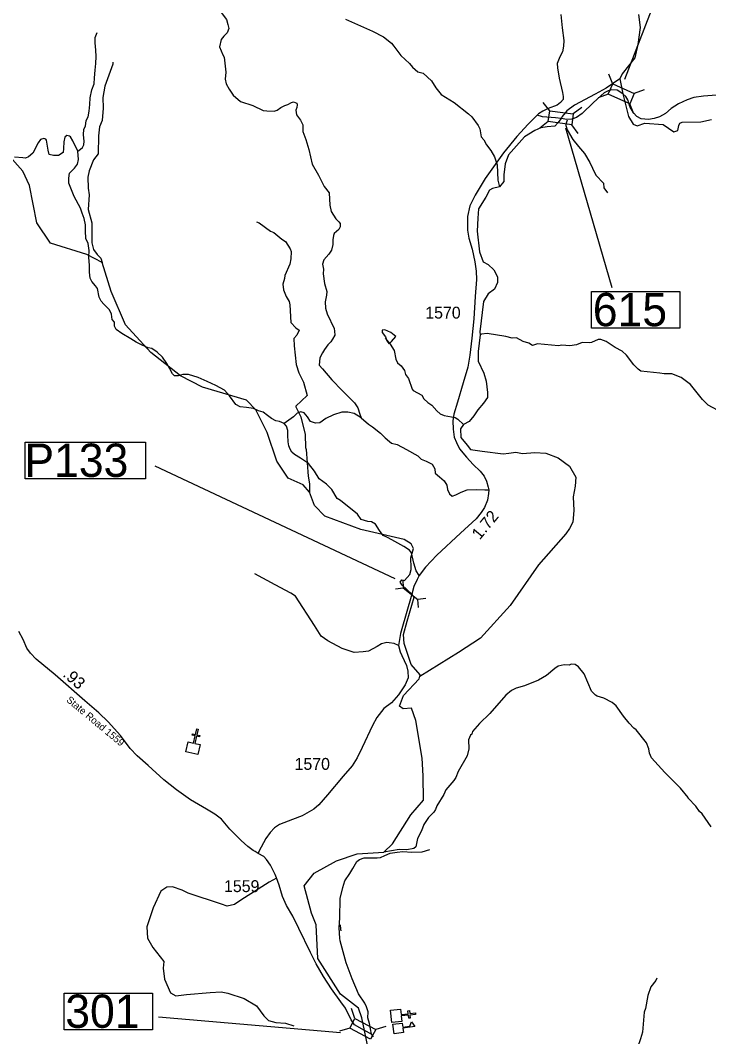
# Model space of a CAD drawing. Extents: x 1248224 to 1454986, y 825081 to 985870.
# Drawn here: x 1325260 to 1332501, y 917958 to 928641 of the extents above; entities that cross this region are included whole.
import ezdxf

# ---------------------------------------------------------------- set-up
doc = ezdxf.new("R2010")
doc.units = 0
for name, color, linetype in [('Exist Cultural Church CELL', 7, 'Continuous'), ('Exist Cultural Educational Facility High CELL', 7, 'Continuous'), ('Exist Hydrographic Creek Single Shore', 7, 'Continuous'), ('Exist Hydrographic Misc Water Feature', 7, 'Continuous'), ('Exist Road Non-System Type 51', 7, 'Continuous'), ('Exist Road Secondary Mileage Hundredths English Label', 7, 'Continuous'), ('Exist Road Secondary Structure Pipe CELL', 7, 'Continuous'), ('Exist Road Secondary Structure Pipe Number Label', 7, 'Continuous'), ('Exist Road Secondary Structure Standard Bridge CELL', 7, 'Continuous'), ('Exist Road Secondary Structure Standard Bridge Number Label', 7, 'Continuous'), ('Exist Road Secondary Type 51 Attributed', 7, 'Continuous'), ('Exist Road Secondary Type 51 Label', 7, 'Continuous'), ('Exist Road Secondary Type 51 Number Label', 7, 'Continuous')]:
    doc.layers.add(name, color=color, linetype=linetype)

msp = doc.modelspace()

# ---------------------------------------------------------------- linework, layer by layer
at = {"layer": 'Exist Cultural Church CELL'}
for points in [[(1327025, 921058), (1327081, 921045), (1327098, 921119), (1327066, 921126), (1327070, 921142), (1327101, 921135), (1327115, 921193), (1327130, 921190), (1327117, 921131), (1327148, 921124), (1327144, 921109), (1327113, 921116), (1327096, 921041), (1327152, 921028), (1327128, 920925), (1327001, 920954)], [(1329259, 918248), (1329265, 918192), (1329341, 918200), (1329337, 918231), (1329353, 918233), (1329357, 918201), (1329416, 918208), (1329418, 918192), (1329358, 918185), (1329362, 918154), (1329346, 918152), (1329342, 918184), (1329267, 918176), (1329273, 918118), (1329167, 918107), (1329153, 918237)]]:
    msp.add_lwpolyline(points, close=True, dxfattribs=at)
at = {"layer": 'Exist Cultural Educational Facility High CELL'}
msp.add_lwpolyline([(1329180, 918090), (1329277, 918102), (1329283, 918057), (1329357, 918067), (1329375, 918116), (1329411, 918064), (1329284, 918047), (1329290, 918002), (1329193, 917989)], close=True, dxfattribs=at)
at = {"layer": 'Exist Hydrographic Creek Single Shore'}
for points in [[(1331763, 928702), (1331781, 928565), (1331757, 928386), (1331724, 928248), (1331590, 928077), (1331565, 928025), (1331424, 927928), (1331308, 927866), (1331089, 927749), (1331009, 927691), (1330959, 927629), (1330948, 927610)], [(1331565, 928025), (1331599, 927870)], [(1331599, 927870), (1331656, 927630), (1331705, 927548), (1331748, 927532), (1331828, 927559), (1332021, 927545), (1332136, 927468), (1332177, 927483), (1332186, 927535), (1332196, 927560), (1332223, 927571), (1332420, 927573), (1332529, 927597)], [(1330948, 927610), (1330915, 927564), (1330882, 927529), (1330801, 927523), (1330736, 927512), (1330673, 927484), (1330565, 927416), (1330395, 927228), (1330359, 927131), (1330347, 927017), (1330345, 926948), (1330300, 926892), (1330226, 926874), (1330194, 926856), (1330157, 926784), (1330081, 926659), (1330072, 926560), (1330066, 926426), (1330089, 926208), (1330129, 926103), (1330182, 926075), (1330241, 926017), (1330280, 925946), (1330280, 925884), (1330247, 925817), (1330182, 925766), (1330133, 925686), (1330093, 925368), (1330096, 925335), (1330077, 925160), (1330077, 925059), (1330136, 924933), (1330160, 924849), (1330176, 924730), (1330175, 924676), (1330133, 924618), (1330071, 924547), (1330032, 924485), (1329980, 924424), (1329921, 924394), (1329890, 924346), (1329893, 924255), (1329960, 924174), (1329995, 924129), (1330117, 924114), (1330339, 924086), (1330397, 924091), (1330474, 924103), (1330543, 924089), (1330671, 924097), (1330788, 924090), (1330917, 924041), (1331038, 923955), (1331102, 923841), (1331097, 923743), (1331074, 923632), (1331082, 923489), (1331073, 923365), (1331038, 923301), (1330999, 923242), (1330710, 922917), (1330413, 922490), (1330101, 922147), (1329870, 921996), (1329462, 921745)], [(1329377, 922609), (1329277, 922704), (1329255, 922735), (1329274, 922760), (1329300, 922754), (1329359, 922816), (1329370, 922870)], [(1329466, 921762), (1329372, 921870), (1329298, 922091), (1329291, 922184), (1329330, 922327), (1329403, 922578), (1329377, 922609)], [(1328879, 918024), (1328853, 918156), (1328816, 918259), (1328629, 918406), (1328389, 918780), (1328372, 919135), (1328323, 919258), (1328247, 919544), (1328350, 919676), (1328586, 919807), (1328803, 919881), (1329083, 919898), (1329174, 919986), (1329367, 920289), (1329500, 920445), (1329499, 920701), (1329487, 920885), (1329420, 921281), (1329376, 921410), (1329287, 921405), (1329247, 921432), (1329291, 921543), (1329456, 921720), (1329466, 921762)], [(1330883, 915175), (1330848, 915265), (1330768, 915433), (1330648, 915558), (1330558, 915714), (1330057, 915920), (1329458, 915947), (1329096, 915913), (1329075, 915955), (1329075, 916018), (1329076, 916238), (1329141, 916932), (1329017, 917357), (1328879, 918024)]]:
    msp.add_lwpolyline(points, dxfattribs=at)
at = {"layer": 'Exist Hydrographic Misc Water Feature'}
for points in [[(1328682, 928653), (1328965, 928528), (1329080, 928466), (1329163, 928400), (1329190, 928371), (1329262, 928270), (1329352, 928189), (1329387, 928148), (1329442, 928099), (1329498, 928086), (1329586, 928004), (1329632, 927931), (1329686, 927861), (1329825, 927776), (1329976, 927660), (1330011, 927627), (1330077, 927536), (1330092, 927499), (1330108, 927417), (1330136, 927385), (1330162, 927334), (1330209, 927273), (1330248, 927207), (1330276, 927123), (1330282, 926960), (1330300, 926892)], [(1326232, 928203), (1326232, 928179), (1326149, 927949), (1326128, 927831), (1326133, 927719), (1326120, 927588), (1326094, 927520), (1326084, 927426), (1326078, 927238), (1326028, 927175), (1325984, 927058), (1325970, 926994), (1325975, 926878), (1325984, 926806), (1325972, 926654), (1326011, 926513), (1326012, 926303), (1326031, 926234), (1326069, 926178), (1326108, 926141), (1326121, 926096)], [(1329370, 922870), (1329373, 922888), (1329369, 922992), (1329396, 923090), (1329373, 923140), (1329299, 923184), (1328842, 923288), (1328462, 923431), (1328356, 923541), (1328301, 923683), (1328236, 923760), (1328079, 923829), (1327959, 924009), (1327857, 924309), (1327738, 924548), (1327640, 924649), (1327176, 924786), (1326945, 924905), (1326634, 925148), (1326366, 925439), (1326215, 925790), (1326121, 926096), (1325958, 926179), (1325577, 926299), (1325432, 926512), (1325358, 926904), (1325286, 927056), (1325123, 927243)], [(1327745, 926524), (1327772, 926511), (1327890, 926426), (1327928, 926411), (1328010, 926340), (1328048, 926315), (1328100, 926241), (1328108, 926213), (1328106, 926133), (1328096, 926077), (1328044, 925960), (1328039, 925928), (1328022, 925869), (1328028, 925809), (1328057, 925740), (1328087, 925684), (1328095, 925651), (1328104, 925466), (1328159, 925410), (1328194, 925384), (1328169, 925333), (1328136, 925298), (1328141, 925220), (1328162, 925023), (1328188, 924935), (1328238, 924838), (1328276, 924697), (1328158, 924585), (1328158, 924577), (1328209, 924475), (1328257, 924287), (1328260, 924150), (1328267, 924130), (1328287, 923849), (1328301, 923769), (1328303, 923689), (1328301, 923683)], [(1329164, 925267), (1329210, 925319), (1329158, 925361), (1329095, 925387), (1329067, 925385), (1329066, 925361), (1329101, 925313), (1329116, 925272), (1329140, 925240), (1329164, 925267)], [(1332593, 924542), (1332496, 924595), (1332436, 924655), (1332309, 924812), (1332211, 924886), (1332112, 924925), (1332032, 924924), (1331988, 924933), (1331788, 924952), (1331759, 924973), (1331712, 925021), (1331638, 925120), (1331591, 925165), (1331516, 925203), (1331423, 925267), (1331368, 925288), (1331340, 925288), (1331267, 925254), (1331247, 925251), (1331171, 925256), (1331112, 925230), (1331040, 925221), (1330956, 925225), (1330920, 925219), (1330700, 925241), (1330648, 925222), (1330610, 925248), (1330551, 925265), (1330479, 925303), (1330433, 925301), (1330368, 925319), (1330172, 925349), (1330112, 925343), (1330096, 925335)], [(1329098, 925300), (1329150, 925236), (1329193, 925172), (1329211, 925078), (1329226, 925042), (1329265, 925009), (1329302, 924961), (1329313, 924920), (1329344, 924876), (1329381, 924766), (1329393, 924751), (1329482, 924700), (1329505, 924664), (1329548, 924623), (1329588, 924597), (1329642, 924535), (1329678, 924505), (1329717, 924489), (1329835, 924466), (1329862, 924449), (1329921, 924394)], [(1331529, 921435), (1331487, 921470), (1331397, 921516), (1331329, 921536), (1331309, 921548), (1331270, 921589), (1331192, 921771), (1331130, 921845), (1331097, 921869), (1331053, 921875), (1331032, 921863), (1330980, 921866), (1330918, 921851), (1330881, 921828), (1330796, 921756), (1330710, 921706), (1330565, 921647), (1330476, 921621), (1330426, 921598), (1330367, 921548), (1330198, 921356), (1330091, 921251), (1330017, 921166), (1330009, 921138), (1329996, 921126), (1329973, 921079), (1329979, 920983), (1329961, 920909), (1329864, 920747), (1329842, 920684), (1329821, 920650), (1329737, 920552), (1329716, 920505), (1329641, 920384), (1329626, 920345), (1329609, 920317), (1329552, 920262), (1329506, 920189), (1329481, 920122), (1329437, 920043), (1329419, 919953), (1329401, 919935), (1329324, 919922), (1329244, 919925), (1329083, 919898)], [(1332528, 920165), (1332433, 920299), (1332405, 920324), (1332367, 920381), (1332285, 920466), (1332285, 920473), (1332205, 920571), (1332041, 920735), (1331898, 920890), (1331879, 920938), (1331872, 920983), (1331846, 921047), (1331739, 921182), (1331715, 921201), (1331665, 921253), (1331604, 921327), (1331529, 921435)], [(1331954, 918575), (1331946, 918547), (1331894, 918481), (1331860, 918391), (1331837, 918255), (1331822, 918216), (1331803, 918004), (1331785, 917934), (1331766, 917883), (1331719, 917824)]]:
    msp.add_lwpolyline(points, dxfattribs=at)
at = {"layer": 'Exist Road Non-System Type 51'}
for points in [[(1326832, 929464), (1326869, 929407), (1326964, 929352), (1327078, 929286), (1327124, 929258), (1327150, 929206), (1327181, 929063), (1327239, 928945), (1327292, 928839), (1327319, 928798), (1327335, 928763), (1327371, 928724), (1327429, 928650), (1327443, 928598), (1327452, 928555), (1327436, 928511), (1327400, 928475), (1327371, 928438), (1327356, 928361), (1327391, 928279), (1327405, 928254), (1327414, 928158), (1327420, 928096), (1327415, 928024)], [(1325865, 927266), (1325893, 927288), (1325915, 927306), (1325928, 927331), (1325933, 927372), (1325925, 927438), (1325928, 927498), (1325945, 927528), (1325952, 927589), (1325974, 927627), (1325983, 927688), (1325991, 927758), (1325995, 927827), (1326013, 927909), (1326036, 927973), (1326039, 928038), (1326048, 928117), (1326054, 928188), (1326057, 928262), (1326054, 928327), (1326047, 928404), (1326047, 928461), (1326068, 928514)], [(1327415, 928024), (1327426, 927973), (1327457, 927917), (1327500, 927856), (1327577, 927789), (1327707, 927746), (1327815, 927695), (1327854, 927690), (1327931, 927687), (1327960, 927696), (1328000, 927724), (1328042, 927746), (1328075, 927757), (1328112, 927779), (1328135, 927783), (1328168, 927770), (1328172, 927752), (1328169, 927725), (1328157, 927697), (1328166, 927649), (1328206, 927591), (1328231, 927541), (1328232, 927471), (1328262, 927388), (1328295, 927283), (1328314, 927208), (1328329, 927128), (1328398, 927014), (1328456, 926895), (1328508, 926829)], [(1331012, 927591), (1330997, 927550), (1330999, 927536), (1331013, 927489), (1331071, 927388), (1331132, 927316), (1331196, 927242), (1331252, 927147), (1331278, 927086), (1331313, 927012), (1331393, 926928), (1331399, 926880), (1331438, 926827)], [(1325865, 927266), (1325813, 927375), (1325786, 927415), (1325777, 927423), (1325748, 927429), (1325727, 927413), (1325718, 927365), (1325715, 927295), (1325709, 927251), (1325662, 927221), (1325609, 927221), (1325564, 927230), (1325552, 927275), (1325537, 927381), (1325530, 927393), (1325506, 927398), (1325471, 927387), (1325449, 927353), (1325392, 927245), (1325346, 927208), (1325315, 927192), (1325286, 927195), (1325200, 927202)], [(1326421, 925293), (1326328, 925351), (1326269, 925391), (1326251, 925428), (1326251, 925468), (1326227, 925497), (1326220, 925554), (1326199, 925598), (1326137, 925656), (1326110, 925690), (1326088, 925730), (1326073, 925823), (1326050, 925849), (1326011, 925895), (1325995, 925931), (1325987, 925995), (1325987, 926063), (1325982, 926152), (1325983, 926221), (1325974, 926295), (1325948, 926349), (1325945, 926428), (1325945, 926493), (1325930, 926557), (1325911, 926615), (1325893, 926667), (1325825, 926790), (1325770, 926930), (1325769, 926982), (1325776, 927034), (1325800, 927056), (1325829, 927087), (1325863, 927130), (1325871, 927177), (1325865, 927266)], [(1328508, 926829), (1328516, 926700), (1328530, 926633), (1328580, 926553), (1328612, 926522), (1328624, 926507), (1328623, 926471), (1328612, 926443)], [(1328612, 926443), (1328563, 926402), (1328553, 926380), (1328548, 926334), (1328548, 926285), (1328533, 926227), (1328505, 926184), (1328451, 926122), (1328439, 926077), (1328448, 926024), (1328445, 925976), (1328458, 925875), (1328485, 925792), (1328482, 925752), (1328468, 925682), (1328470, 925614), (1328486, 925555), (1328560, 925401), (1328566, 925375), (1328569, 925333), (1328544, 925290), (1328527, 925261), (1328496, 925231), (1328459, 925182), (1328440, 925147), (1328410, 925092), (1328403, 925018), (1328439, 924979), (1328538, 924862), (1328647, 924750), (1328776, 924621), (1328809, 924568), (1328831, 924501), (1328844, 924462)], [(1329457, 922804), (1329425, 922856), (1329400, 922936), (1329376, 923043), (1329352, 923071), (1329294, 923111), (1329169, 923182), (1329123, 923206), (1329078, 923227), (1329038, 923280), (1328995, 923344), (1328955, 923369), (1328914, 923375), (1328844, 923394), (1328806, 923449), (1328628, 923595), (1328593, 923616), (1328538, 923709), (1328482, 923764), (1328405, 923822), (1328353, 923902), (1328291, 923983), (1328206, 924040), (1328144, 924078), (1328115, 924103), (1328099, 924132), (1328084, 924168), (1328078, 924212), (1328075, 924279), (1328073, 924329), (1328059, 924377), (1328035, 924405), (1327985, 924426), (1327946, 924433), (1327902, 924457), (1327859, 924487), (1327816, 924521), (1327767, 924535), (1327713, 924562), (1327639, 924571), (1327573, 924577), (1327528, 924602), (1327459, 924695), (1327406, 924753), (1327315, 924802), (1327225, 924845), (1327129, 924888), (1327028, 924919), (1326970, 924919), (1326920, 924905), (1326881, 924905), (1326860, 924926), (1326831, 924979), (1326801, 925033), (1326754, 925100), (1326701, 925154), (1326645, 925191), (1326606, 925198), (1326541, 925226), (1326480, 925259), (1326421, 925293)], [(1328844, 924462), (1328772, 924509), (1328704, 924521), (1328641, 924521), (1328555, 924493), (1328472, 924457), (1328412, 924412), (1328366, 924408), (1328313, 924424), (1328280, 924475), (1328246, 924516), (1328212, 924527), (1328172, 924512), (1328135, 924475), (1328035, 924405)], [(1328844, 924462), (1328924, 924398), (1328965, 924368), (1329048, 924302), (1329097, 924253), (1329142, 924213), (1329166, 924198), (1329223, 924182), (1329323, 924130), (1329441, 924062), (1329475, 924030), (1329528, 924008), (1329591, 923976), (1329620, 923928), (1329625, 923882), (1329671, 923844), (1329717, 923801), (1329747, 923754), (1329755, 923711), (1329775, 923663), (1329804, 923641), (1329842, 923653), (1329897, 923683), (1329962, 923706), (1330055, 923708), (1330146, 923706), (1330187, 923706)], [(1329239, 922069), (1329193, 922092), (1329140, 922097), (1329114, 922100), (1329059, 922088), (1329015, 922061), (1328922, 922011), (1328867, 922004), (1328773, 921997), (1328646, 922040), (1328493, 922119), (1328423, 922167), (1328356, 922280), (1328155, 922587), (1328107, 922620), (1327941, 922707), (1327726, 922824)], [(1328954, 917985), (1328934, 918096), (1328917, 918156), (1328919, 918219), (1328901, 918271), (1328884, 918312), (1328818, 918408), (1328749, 918567), (1328687, 918735), (1328626, 918966), (1328622, 918995), (1328615, 919104), (1328620, 919208), (1328626, 919412), (1328654, 919527), (1328675, 919597), (1328726, 919673), (1328759, 919725), (1328800, 919799), (1328829, 919820), (1328878, 919838), (1328927, 919838), (1329014, 919838), (1329049, 919843), (1329094, 919863), (1329149, 919888), (1329223, 919898), (1329285, 919904), (1329377, 919896), (1329486, 919900), (1329566, 919927)], [(1327956, 919624), (1327878, 919583), (1327683, 919461), (1327590, 919400), (1327513, 919347), (1327436, 919331), (1327375, 919351), (1327025, 919465), (1326964, 919498), (1326859, 919534), (1326802, 919530), (1326737, 919486), (1326659, 919311), (1326590, 919112), (1326598, 918994), (1326655, 918896), (1326769, 918750), (1326761, 918680), (1326777, 918563), (1326838, 918420), (1326895, 918388), (1327009, 918400), (1327257, 918424), (1327371, 918428), (1327444, 918416), (1327614, 918359), (1327744, 918282), (1327822, 918176), (1327870, 918127), (1327948, 918107), (1328049, 918099), (1328138, 918071)], [(1328626, 919133), (1328629, 919087), (1328630, 919071)]]:
    msp.add_lwpolyline(points, dxfattribs=at)
at = {"layer": 'Exist Road Secondary Structure Pipe CELL'}
for p, q in [((1329282, 922760), (1329288, 922677)), ((1329206, 922666), (1329288, 922677)), ((1329288, 922677), (1329442, 922553)), ((1329525, 922564), (1329442, 922553)), ((1329449, 922470), (1329442, 922553))]:
    msp.add_line(p, q, dxfattribs=at)
at = {"layer": 'Exist Road Secondary Structure Pipe Number Label'}
msp.add_line((1329203, 922772), (1326677, 923954), dxfattribs=at)
msp.add_lwpolyline([(1325310, 924207), (1326576, 924207), (1326576, 923823), (1325310, 923823)], close=True, dxfattribs=at)
at = {"layer": 'Exist Road Secondary Structure Standard Bridge CELL'}
for p, q in [((1331491, 927970), (1331450, 928075)), ((1331445, 927866), (1331340, 927826)), ((1331824, 927912), (1331718, 927871)), ((1330830, 927689), (1330761, 927779)), ((1331166, 927726), (1331076, 927657)), ((1331712, 927660), (1331671, 927765)), ((1330814, 927577), (1330724, 927508)), ((1331128, 927453), (1331060, 927543)), ((1328778, 918148), (1328745, 918256)), ((1328725, 918048), (1328617, 918015)), ((1329106, 918066), (1328998, 918033))]:
    msp.add_line(p, q, dxfattribs=at)
for points in [[(1331671, 927765), (1331445, 927866), (1331492, 927972), (1331718, 927871)], [(1331060, 927543), (1330814, 927576), (1330830, 927691), (1331076, 927657)], [(1328943, 917931), (1328725, 918048), (1328779, 918150), (1328998, 918033)]]:
    msp.add_lwpolyline(points, close=True, dxfattribs=at)
at = {"layer": 'Exist Road Secondary Structure Standard Bridge Number Label'}
for p, q in [((1330994, 927512), (1331482, 925833)), ((1328628, 917997), (1326713, 918163))]:
    msp.add_line(p, q, dxfattribs=at)
msp.add_lwpolyline([(1331620, 928022), (1332305, 929802), (1332387, 930568)], dxfattribs=at)
for points in [[(1331270, 925791), (1332199, 925791), (1332199, 925406), (1331270, 925406)], [(1325721, 918415), (1326650, 918415), (1326650, 918031), (1325721, 918031)]]:
    msp.add_lwpolyline(points, close=True, dxfattribs=at)
at = {"layer": 'Exist Road Secondary Type 51 Attributed'}
for points in [[(1330946, 928701), (1330960, 928562), (1330976, 928429), (1330974, 928368), (1330962, 928310), (1330934, 928257), (1330907, 928189), (1330911, 928143), (1330927, 928034), (1330964, 927884), (1330971, 927841), (1330971, 927808), (1330943, 927778), (1330906, 927750), (1330811, 927713), (1330756, 927688), (1330712, 927658), (1330696, 927643)], [(1331599, 927870), (1331537, 927907), (1331481, 927910), (1331443, 927901), (1331400, 927878), (1331291, 927777), (1331171, 927663), (1331110, 927619), (1331061, 927601), (1331009, 927598), (1330948, 927610)], [(1332582, 927853), (1332447, 927845), (1332345, 927829), (1332274, 927806), (1332184, 927765), (1332106, 927713), (1332045, 927661), (1331982, 927627), (1331927, 927609), (1331867, 927597), (1331792, 927607), (1331746, 927629), (1331710, 927670), (1331672, 927736), (1331649, 927806), (1331631, 927839), (1331599, 927870)], [(1330696, 927643), (1330602, 927548), (1330483, 927421), (1330342, 927249), (1330151, 926980), (1330045, 926805), (1329990, 926692), (1329963, 926578), (1329963, 926437), (1329979, 926352), (1330014, 926235), (1330040, 926104), (1330056, 926006), (1330059, 925916), (1330045, 925740), (1330032, 925503), (1330011, 925300), (1329990, 925123), (1329966, 924997), (1329918, 924830), (1329857, 924628), (1329820, 924502), (1329809, 924430), (1329812, 924343), (1329825, 924260), (1329849, 924204), (1329881, 924137), (1329953, 924048), (1330022, 923971), (1330096, 923904), (1330138, 923850), (1330165, 923798), (1330183, 923735), (1330187, 923706), (1330186, 923666), (1330173, 923599), (1330144, 923522), (1330109, 923468), (1330056, 923403), (1329889, 923252), (1329640, 923019), (1329523, 922893), (1329457, 922804), (1329435, 922762), (1329398, 922689), (1329377, 922609), (1329266, 922219)], [(1330948, 927610), (1330891, 927615), (1330754, 927627), (1330696, 927643)], [(1327761, 919883), (1327729, 919904), (1327709, 919916), (1327653, 919956), (1327582, 920021), (1327464, 920140), (1327376, 920243), (1327307, 920296), (1327218, 920349), (1327050, 920448), (1326904, 920553), (1326768, 920658), (1326605, 920807), (1326488, 920910), (1326414, 920988), (1326312, 921124), (1326185, 921267), (1326085, 921363), (1325939, 921490), (1325627, 921763), (1325426, 921926), (1325368, 921988), (1325330, 922043), (1325290, 922132), (1325244, 922216)], [(1329266, 922219), (1329260, 922197), (1329239, 922069), (1329255, 922005), (1329273, 921964), (1329323, 921859), (1329335, 921801), (1329340, 921730), (1329308, 921655), (1329239, 921553), (1329163, 921469), (1329083, 921406), (1329009, 921314), (1328963, 921229), (1328857, 920999), (1328802, 920889), (1328750, 920805), (1328655, 920696), (1328492, 920501), (1328400, 920396), (1328346, 920348), (1328298, 920323), (1328226, 920278), (1328124, 920241), (1327985, 920190), (1327935, 920155), (1327889, 920103), (1327842, 920042), (1327769, 919906), (1327761, 919883)], [(1328879, 918024), (1328774, 918084), (1328739, 918135), (1328680, 918257), (1328632, 918324), (1328534, 918462), (1328450, 918592), (1328371, 918723), (1328313, 918842), (1328188, 919096), (1328127, 919225), (1328060, 919338), (1328019, 919432), (1327981, 919550), (1327955, 919627), (1327940, 919662), (1327892, 919762), (1327851, 919819), (1327820, 919851), (1327761, 919883)], [(1328976, 917957), (1328954, 917985), (1328879, 918024)]]:
    msp.add_lwpolyline(points, dxfattribs=at)

# ---------------------------------------------------------------- texts
at = {"layer": 'Exist Road Secondary Mileage Hundredths English Label'}
for s, rotation, p in [('1.72', 50.4853, (1330093, 923174)), ('.93', 318.7533, (1325699, 921753))]:
    msp.add_text(s, height=125, rotation=rotation, dxfattribs=at).set_placement(p)
at = {"layer": 'Exist Road Secondary Structure Pipe Number Label'}
msp.add_text('P133', height=350, dxfattribs=at).set_placement((1325303, 923842))
at = {"layer": 'Exist Road Secondary Structure Standard Bridge Number Label'}
for s, p in [('615', (1331282, 925426)), ('301', (1325733, 918051))]:
    msp.add_text(s, height=350, dxfattribs=at).set_placement(p)
at = {"layer": 'Exist Road Secondary Type 51 Label'}
msp.add_text('State Road 1559', height=75, rotation=320.192, dxfattribs=at).set_placement((1325737, 921487))
at = {"layer": 'Exist Road Secondary Type 51 Number Label'}
for s, p in [('1570', (1329520, 925506)), ('1570', (1328145, 920763)), ('1559', (1327403, 919478))]:
    msp.add_text(s, height=125, dxfattribs=at).set_placement(p)

doc.saveas('drawing.dxf')
